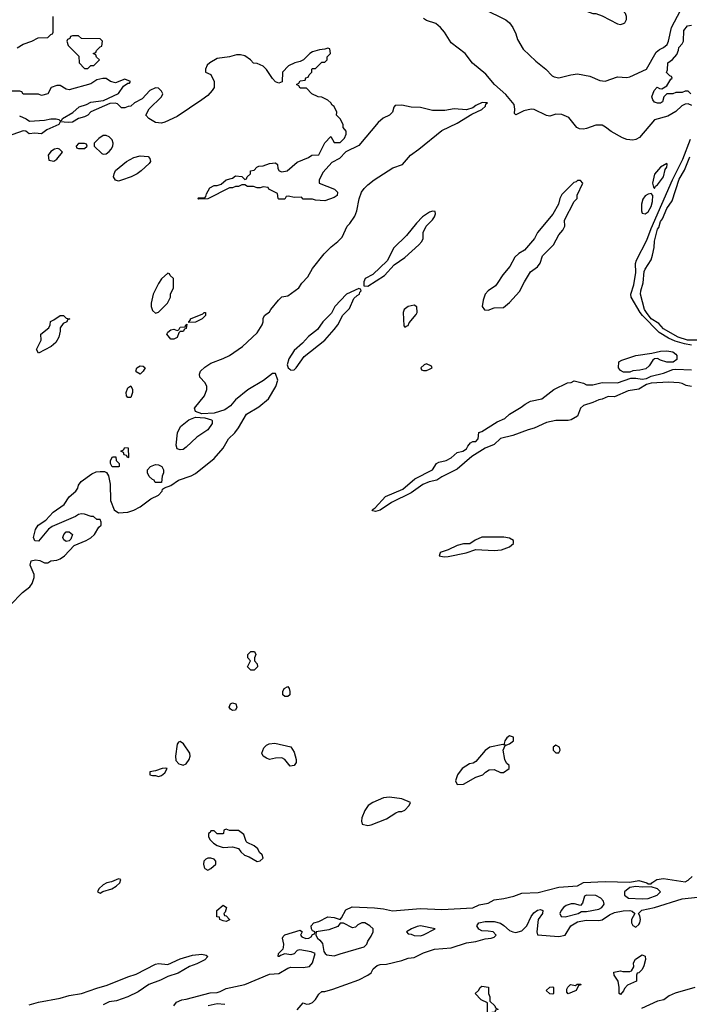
# Model space of a CAD drawing. Header units: inches. Extents: x 2348352 to 2479776, y 460422 to 613655.
# Tile 554 of 590: x 2463348 to 2467697, y 582421 to 588810. Entities that reach past the tile are written whole.
import ezdxf

# ---------------------------------------------------------------- set-up
doc = ezdxf.new("R2010")
doc.units = ezdxf.units.IN
doc.header["$MEASUREMENT"] = 0
doc.layers.add('C4568', color=7, linetype='Continuous')

msp = doc.modelspace()

# ---------------------------------------------------------------- linework, layer by layer
at = {"layer": 'C4568', "color": 4}
for points, elevation in [([(2467150, 588936), (2467110, 588936), (2467050, 588928.7), (2467012, 588910), (2466992, 588890), (2466994, 588870), (2467030, 588864.7), (2467071, 588851), (2467090, 588850.8), (2467130, 588834.8), (2467230, 588782.8), (2467250, 588778), (2467270, 588784.7), (2467278, 588790), (2467288.4, 588811.6), (2467288.7, 588830), (2467282, 588850), (2467248.7, 588890), (2467216, 588916), (2467190, 588929)], 24), ([(2463730, 588706), (2463690, 588706), (2463678, 588702), (2463672.7, 588687.3), (2463658, 588682), (2463654, 588670), (2463663.6, 588643.6), (2463732.7, 588572.7), (2463734, 588530), (2463770, 588494), (2463790, 588494), (2463810, 588514), (2463830, 588514), (2463866, 588550), (2463847.3, 588567.3), (2463842, 588582), (2463826, 588590), (2463842, 588598), (2463846, 588610), (2463870, 588634), (2463882, 588638), (2463886, 588670), (2463870, 588686), (2463750, 588688)], 24), ([(2463910, 588059.5), (2463890, 588058), (2463861.1, 588038.9), (2463832, 588010), (2463832, 587990), (2463881.6, 587941.6), (2463890, 587937.3), (2463910, 587939.1), (2463930, 587954), (2463942, 587970), (2463952.3, 587990), (2463956, 588010), (2463949.4, 588030), (2463930, 588049.4)], 28), ([(2463594, 587974), (2463574, 587970), (2463550, 587954), (2463532, 587930), (2463538, 587898), (2463570, 587892), (2463590, 587904.7), (2463626, 587950), (2463606, 587970)], 28), ([(2463770, 588006), (2463730, 588006), (2463714, 587990), (2463718, 587978), (2463730, 587974), (2463770, 587974), (2463786, 587990), (2463782, 588002)], 28), ([(2463990, 587762), (2463970, 587768), (2463958, 587790), (2463962, 587810), (2463969.5, 587830.5), (2464042, 587890), (2464090, 587916), (2464130, 587926), (2464182, 587922), (2464194, 587910), (2464198, 587890), (2464190, 587878), (2464138, 587830), (2464111.3, 587810), (2464072, 587790), (2464010, 587768.7)], 24), ([(2467550, 587878), (2467510, 587854), (2467470, 587808), (2467458, 587750), (2467463.6, 587723.6), (2467470, 587714), (2467478, 587730), (2467490, 587738), (2467529.2, 587790), (2467540.9, 587839.1), (2467550, 587854), (2467553.2, 587870)], 24), ([(2466990, 587766), (2466970, 587766), (2466962, 587758), (2466946.4, 587753.6), (2466870, 587675.3), (2466856, 587650), (2466846.4, 587613.6), (2466811.3, 587548.7), (2466711.3, 587430), (2466690.6, 587389.4), (2466625.8, 587314.2), (2466590, 587292.7), (2466564, 587270), (2466530.4, 587209.6), (2466486.2, 587153.8), (2466450, 587097.2), (2466437.6, 587082.4), (2466391.3, 587050), (2466371.3, 587030), (2466358, 586990), (2466352, 586950), (2466366.4, 586926.4), (2466390, 586926), (2466430, 586941), (2466490, 586942.8), (2466530, 586974), (2466593.9, 587046.1), (2466626, 587110), (2466666.3, 587173.7), (2466710, 587206), (2466729, 587230), (2466742.7, 587277.3), (2466815.3, 587350), (2466850, 587414), (2466876.4, 587443.6), (2466888, 587470), (2466886, 587510), (2466948, 587630), (2466968, 587650), (2466968.4, 587671.6), (2467006, 587750)], 24), ([(2467450, 587682), (2467430, 587679), (2467410, 587668), (2467395.3, 587644.7), (2467387.1, 587612.9), (2467386, 587570), (2467390, 587554), (2467410, 587551.3), (2467430, 587564), (2467450, 587598), (2467458.4, 587630), (2467459, 587670)], 24), ([(2466030, 587568), (2466010, 587562), (2465964.7, 587530), (2465924.7, 587490), (2465861, 587410), (2465778.8, 587330), (2465735.5, 587244.5), (2465642.5, 587157.5), (2465592, 587130), (2465582, 587110), (2465583.6, 587083.6), (2465610, 587081), (2465718, 587150), (2465781, 587219), (2465850, 587268), (2465941.2, 587350), (2465959, 587370), (2465968.7, 587390), (2465968, 587430), (2465988, 587470), (2466030, 587512), (2466042, 587530), (2466048, 587550), (2466046, 587566)], 24), ([(2464310, 587166), (2464270, 587128), (2464250, 587098), (2464216, 587030), (2464201, 586970), (2464201, 586950), (2464210, 586922), (2464230, 586906), (2464250, 586912), (2464308, 586970), (2464328, 587010), (2464328, 587030), (2464346, 587070), (2464346, 587130), (2464326, 587150), (2464322, 587162)], 28), ([(2465550, 587066), (2465470, 587028.7), (2465394.8, 586950), (2465373.4, 586906.6), (2465316, 586850), (2465281.1, 586798.9), (2465224.7, 586755.3), (2465184.7, 586710), (2465130, 586664), (2465096.3, 586610), (2465086, 586570), (2465090.8, 586550), (2465101.7, 586541.7), (2465110, 586536.3), (2465130, 586539.1), (2465142.7, 586550), (2465195.6, 586624.4), (2465329.2, 586730), (2465390, 586798.8), (2465414, 586830), (2465447, 586893), (2465490, 586936), (2465519, 587001), (2465539, 587021), (2465555.3, 587030), (2465558, 587042), (2465566, 587050), (2465562, 587062)], 24), ([(2465910, 586958), (2465870, 586948.7), (2465846, 586930), (2465838, 586910), (2465843.6, 586823.6), (2465850, 586814), (2465858, 586822), (2465870, 586824.7), (2465878, 586842), (2465923.1, 586896.9), (2465928.7, 586910), (2465927.3, 586947.3)], 24), ([(2463470, 586646), (2463458, 586670), (2463488, 586730), (2463486, 586770), (2463538, 586810), (2463546, 586830), (2463547.3, 586852.7), (2463570, 586862), (2463611.6, 586891.6), (2463631.6, 586891.6), (2463650, 586874), (2463674, 586870), (2463658, 586862), (2463654, 586850), (2463630, 586838), (2463611.3, 586810), (2463611.3, 586790), (2463602, 586750), (2463583.6, 586716.4), (2463551.6, 586688.4)], 24), ([(2464446, 586846), (2464446, 586850), (2464458, 586862), (2464458, 586870), (2464538, 586902), (2464546, 586910), (2464554, 586910), (2464554, 586890), (2464534, 586870), (2464490, 586848)], 24), ([(2464330, 586738), (2464304, 586770), (2464310, 586782), (2464330, 586798), (2464350, 586802), (2464370, 586794), (2464382, 586798), (2464390, 586814), (2464422, 586818), (2464426, 586830), (2464434, 586834), (2464430, 586806), (2464418, 586802), (2464410, 586786), (2464390, 586786), (2464382, 586778), (2464370, 586748), (2464350, 586738)], 24), ([(2467592.6, 586587.4), (2467550, 586588.5), (2467510, 586600.5), (2467490, 586612.3), (2467470.3, 586609.7), (2467459.3, 586600.7), (2467436.9, 586563.1), (2467415.3, 586544.7), (2467375.8, 586535.8), (2467330, 586532.3), (2467310, 586522.7), (2467270, 586522), (2467250, 586532.7), (2467237, 586550), (2467239, 586590), (2467258.9, 586601.1), (2467348.7, 586631.3), (2467454.2, 586645.8), (2467510, 586659.6), (2467550, 586661.5), (2467590, 586655.6), (2467610, 586640.4), (2467616.1, 586630), (2467615, 586605)], 16), ([(2464130, 586509.2), (2464104.7, 586524.7), (2464102, 586530), (2464109, 586550), (2464130, 586564.7), (2464150, 586562), (2464162, 586550), (2464150.6, 586529.4)], 24), ([(2465990, 586578), (2465974, 586570), (2465954, 586550), (2465958, 586538), (2465970, 586534), (2465990, 586534), (2466010, 586542), (2466026, 586550), (2466022, 586562)], 24), ([(2464050, 586359), (2464042.7, 586370), (2464039.3, 586390), (2464050, 586422), (2464070, 586434), (2464081, 586410), (2464080.7, 586390), (2464070, 586359)], 24), ([(2464390, 586018), (2464370, 586026), (2464364, 586050), (2464373.2, 586130), (2464393.2, 586170), (2464447.5, 586212.5), (2464490, 586231.3), (2464550, 586226.8), (2464594, 586214), (2464598, 586210), (2464598.8, 586190), (2464570, 586149.2), (2464498, 586102), (2464430, 586035.3), (2464410, 586022)], 24), ([(2464050, 585966), (2464042, 585982), (2464027.3, 585987.3), (2464022, 586002), (2464006, 586010), (2464022, 586018), (2464030, 586034), (2464051.6, 586031.6), (2464054, 585970)], 24), ([(2463990, 585908), (2463948.4, 585908.4), (2463938, 585930), (2463938, 585950), (2463950, 585974), (2463972.7, 585972.7), (2463974, 585950), (2463994, 585930), (2463994, 585910)], 24), ([(2464270, 585806), (2464227.3, 585807.3), (2464222, 585822), (2464210, 585826), (2464190, 585846), (2464178, 585870), (2464178, 585890), (2464198, 585910), (2464230, 585924.7), (2464250, 585922), (2464272, 585910), (2464282, 585890), (2464282, 585870), (2464272.7, 585847.3)], 24), ([(2463650, 585424), (2463634, 585434), (2463629, 585450), (2463634, 585470), (2463650, 585486), (2463670, 585486), (2463691, 585470), (2463681, 585439), (2463670, 585428.7)], 24), ([(2466350, 585453.2), (2466307.1, 585432.9), (2466271.1, 585408.9), (2466230, 585408.7), (2466190, 585399), (2466130.7, 585369.3), (2466084.9, 585355.1), (2466078, 585350), (2466072, 585330), (2466104.1, 585324.1), (2466130, 585326.4), (2466248, 585350), (2466310, 585371.3), (2466430, 585364.9), (2466478, 585370), (2466529, 585390), (2466554, 585410), (2466555.3, 585430), (2466530, 585445.2), (2466491.7, 585451.7)], 24), ([(2464848.4, 584588.4), (2464828, 584610), (2464846, 584650), (2464828.7, 584668.7), (2464828.9, 584691.1), (2464849.1, 584710.9), (2464872, 584710), (2464882, 584690), (2464872, 584670), (2464872, 584650), (2464891.3, 584630), (2464892, 584610), (2464870, 584588.7)], 16), ([(2465070, 584418), (2465058, 584430), (2465058, 584450), (2465066, 584470), (2465090, 584482), (2465098, 584470), (2465102, 584450), (2465102, 584430), (2465090, 584418)], 16), ([(2464730, 584328), (2464716.4, 584336.4), (2464708.4, 584348.4), (2464718, 584370), (2464730, 584378), (2464751, 584370), (2464758, 584350), (2464750, 584328.7)], 16), ([(2464390, 584126.6), (2464379.1, 584120.9), (2464370, 584108), (2464359.1, 584030), (2464362, 584002), (2464382, 583982), (2464396.3, 583976.3), (2464410, 583973.4), (2464430, 583980.7), (2464449.5, 584010), (2464454.5, 584030), (2464452.7, 584050), (2464411, 584111)], 24), ([(2466530, 584162), (2466512, 584150), (2466498, 584130), (2466494, 584114), (2466498, 584102), (2466486, 584106), (2466402, 584090), (2466370, 584068), (2466310, 583995.3), (2466293.7, 583986.3), (2466270, 583981.2), (2466221, 583950), (2466191, 583910), (2466178.8, 583870), (2466190, 583847.7), (2466230, 583848.4), (2466310, 583894), (2466355.3, 583910), (2466372.9, 583927.1), (2466398, 583942), (2466430, 583944.7), (2466470, 583926), (2466490, 583926), (2466526, 583950), (2466526, 583970), (2466510, 583986), (2466498, 584010), (2466488, 584070), (2466500.4, 584099.6), (2466530, 584111.3), (2466555.3, 584130), (2466554, 584154)], 24), ([(2465105.4, 583965.4), (2465070, 584009), (2465050, 584021.2), (2465010, 584019), (2464970.6, 584009.4), (2464950, 584017.2), (2464929.3, 584030), (2464921.2, 584050), (2464934.6, 584085.4), (2464950, 584102), (2464968.4, 584111.6), (2465004, 584116), (2465110, 584090.8), (2465130, 584056), (2465143, 584010), (2465143, 583990), (2465130, 583969.6)], 16), ([(2466830, 584102), (2466812, 584090), (2466812, 584070), (2466830, 584052), (2466850, 584052), (2466859, 584070), (2466854, 584090)], 24), ([(2464293.2, 583953.2), (2464274, 583950), (2464230, 583935.3), (2464194, 583930), (2464194, 583910), (2464210, 583904.7), (2464230, 583904.7), (2464250, 583898), (2464270, 583904.7), (2464290, 583922), (2464306, 583950)], 24), ([(2465750, 583766), (2465710, 583760.5), (2465641, 583730), (2465610.8, 583710), (2465590, 583679), (2465570.7, 583630), (2465567.3, 583610), (2465572, 583590), (2465610, 583580.5), (2465630, 583585.5), (2465730, 583624.9), (2465790, 583662.8), (2465810, 583671), (2465830, 583671.3), (2465850, 583681), (2465878, 583710), (2465886, 583730), (2465830, 583755.1)], 24), ([(2464690, 583558), (2464674, 583550), (2464672, 583530), (2464667.3, 583527.3), (2464630, 583526), (2464610, 583546), (2464590, 583546), (2464584.7, 583535.3), (2464574, 583530), (2464574, 583510), (2464582, 583490), (2464606.4, 583466.4), (2464630, 583452), (2464670, 583438), (2464730, 583442), (2464770, 583432), (2464784.7, 583410), (2464808.3, 583388.3), (2464837.5, 583377.5), (2464890, 583347.7), (2464910, 583351.3), (2464928.7, 583370), (2464922, 583390), (2464906, 583406), (2464894, 583430), (2464870, 583449.2), (2464826, 583470), (2464818, 583478), (2464803.1, 583523.1), (2464770, 583548), (2464710, 583548)], 24), ([(2464590, 583368.7), (2464570, 583368.7), (2464556.9, 583363.1), (2464544.7, 583350), (2464541, 583330), (2464546, 583310), (2464550, 583302), (2464570, 583291.3), (2464590, 583301), (2464622, 583330), (2464622, 583350), (2464610, 583362)], 24), ([(2463990, 583235.3), (2463944.7, 583215.3), (2463914, 583210), (2463890, 583195.3), (2463862, 583170), (2463854, 583150), (2463870, 583142), (2463888, 583152), (2463946, 583170), (2463973.6, 583186.4), (2463998, 583210), (2464006, 583230)], 24), ([(2467350, 583186), (2467310, 583179), (2467276, 583150), (2467276, 583130), (2467302, 583110), (2467390, 583104.4), (2467430, 583108.4), (2467488.7, 583130), (2467508.7, 583150), (2467489.3, 583169.3), (2467450, 583184), (2467390, 583180.9)], 16), ([(2467030, 583129), (2467016.9, 583123.1), (2467002.8, 583077.2), (2466990, 583062), (2466952, 583072), (2466930, 583071.8), (2466897.3, 583062.7), (2466879.1, 583050), (2466864, 583030), (2466856, 583010), (2466864.7, 582990), (2466890, 582987.7), (2466975.3, 583010), (2466997.2, 583022.8), (2467030, 583023.8), (2467110, 583039.1), (2467129, 583050), (2467144, 583070), (2467139, 583090), (2467122, 583110), (2467090, 583126)], 16), ([(2464690, 582958), (2464670, 582962), (2464648, 582970), (2464646, 582986), (2464629, 582989), (2464628, 583030), (2464670, 583064.7), (2464691, 583050), (2464682, 583018), (2464674, 583010), (2464678, 582998), (2464690, 582994), (2464710.9, 582970.9), (2464710, 582968)], 16), ([(2465590, 582949.2), (2465570, 582949.2), (2465544.5, 582935.5), (2465530, 582922), (2465510, 582918), (2465450, 582948), (2465430, 582948), (2465414.4, 582925.6), (2465356.8, 582903.2), (2465274, 582890), (2465272, 582870), (2465282, 582850), (2465298, 582838), (2465314.8, 582814.8), (2465323.6, 582763.6), (2465332, 582750), (2465342.8, 582742.8), (2465390, 582734.8), (2465430, 582747.3), (2465585.6, 582794.4), (2465602, 582810), (2465608.7, 582830), (2465630, 582862), (2465644, 582890), (2465644, 582910), (2465622, 582930)], 16), ([(2465950, 582929.3), (2465930, 582926), (2465892, 582910), (2465861, 582890), (2465870, 582878), (2465890, 582876), (2465910, 582867.7), (2465950, 582865.5), (2465970, 582870.8), (2466046, 582910)], 16), ([(2467250, 582484), (2467242, 582490), (2467242, 582530), (2467235.3, 582570), (2467208, 582610), (2467206, 582630), (2467250, 582638), (2467266, 582634), (2467310, 582634), (2467322, 582638), (2467336.4, 582663.6), (2467335.3, 582690), (2467346.8, 582713.2), (2467390, 582742), (2467410, 582734), (2467411.6, 582711.6), (2467402, 582670), (2467390, 582646), (2467370, 582626), (2467358, 582622), (2467354, 582610), (2467354, 582570), (2467296, 582544), (2467276, 582524), (2467270, 582508)], 8), ([(2466390, 582349.2), (2466368, 582350), (2466382, 582358), (2466386, 582370), (2466386, 582430), (2466346, 582450), (2466306, 582490), (2466328.7, 582511.3), (2466338, 582530), (2466350, 582538), (2466392.7, 582532.7), (2466392, 582490), (2466402, 582470), (2466402, 582442), (2466434, 582410), (2466438, 582398), (2466454, 582390), (2466454, 582386), (2466438, 582382), (2466434, 582370), (2466394, 582366)], 8), ([(2466810, 582486), (2466790, 582488), (2466768, 582510), (2466790, 582532), (2466810, 582534), (2466814, 582530), (2466814, 582490)], 8), ([(2466910, 582488), (2466900.4, 582500.4), (2466900.4, 582519.6), (2466907.3, 582532.7), (2466926, 582550), (2466958, 582542), (2466968.9, 582551.1), (2466991.6, 582551.6), (2466990, 582546), (2466978, 582542), (2466962, 582510)], 8)]:
    msp.add_lwpolyline(points, close=True, dxfattribs=dict(at, elevation=elevation))
for points, elevation in [([(2466360, 588880), (2466504.4, 588810), (2466528.8, 588790), (2466550, 588759.5), (2466570, 588718), (2466581.2, 588681.2), (2466618.8, 588618.8), (2466700.2, 588540.2), (2466766, 588490), (2466806.5, 588446.5), (2466819, 588439), (2466850, 588432.4), (2466927.7, 588452.3), (2466970, 588458.2), (2467050, 588443.2), (2467114.7, 588414.7), (2467150, 588412.3), (2467230, 588440.2), (2467290, 588434.2), (2467310, 588438.5), (2467418.9, 588490), (2467480.7, 588599.3), (2467502.4, 588617.6), (2467530, 588630.3), (2467552.2, 588650), (2467561.5, 588670), (2467580.3, 588759.7), (2467639.7, 588870)], 16), ([(2463332.5, 588627.5), (2463370, 588651.3), (2463426, 588670), (2463468.4, 588691.6), (2463530, 588694), (2463550, 588714), (2463562, 588718), (2463566, 588730), (2463566, 588830)], 24), ([(2467712.3, 588252.3), (2467690, 588263.1), (2467670, 588261.5), (2467648, 588252), (2467610, 588214), (2467556.3, 588183.7), (2467470, 588159.8), (2467373.4, 588046.6), (2467350, 588032.3), (2467330, 588027.6), (2467290, 588033.3), (2467263.6, 588043.6), (2467190, 588084.4), (2467153.4, 588113.4), (2467130, 588124.8), (2467090, 588126), (2467030, 588103.2), (2467010, 588099.8), (2466982.6, 588102.6), (2466966.9, 588110), (2466915.1, 588175.1), (2466870, 588194.8), (2466830, 588196.4), (2466790, 588184.8), (2466770, 588187.4), (2466690, 588227.9), (2466670, 588229.8), (2466621.8, 588218.2), (2466570, 588192.7), (2466561.7, 588201.7), (2466564.2, 588230), (2466559, 588259), (2466504.5, 588324.5), (2466431.1, 588390), (2466376.2, 588456.2), (2466288.3, 588528.3), (2466240.9, 588590), (2466150, 588660.9), (2466107.6, 588730), (2466080.6, 588760.6), (2466050, 588784.7), (2465990, 588805.4), (2465970, 588818.4)], 16), ([(2467706, 588330), (2467690, 588346), (2467670, 588346), (2467650, 588338), (2467610, 588338), (2467590, 588328), (2467550, 588328), (2467532, 588310), (2467522, 588278), (2467510, 588268), (2467490, 588268), (2467470, 588275.3), (2467459, 588290), (2467454, 588310), (2467468.4, 588351.6), (2467487.3, 588372.7), (2467503.6, 588363.6), (2467518, 588362), (2467550, 588382), (2467576.4, 588423.6), (2467586, 588430), (2467582, 588442), (2467570, 588446), (2467548.4, 588468.4), (2467555.3, 588484.7), (2467558, 588530), (2467588.4, 588551.6), (2467616.4, 588583.6), (2467627.3, 588612.7), (2467628, 588630), (2467650, 588654), (2467658, 588670), (2467660.4, 588739.6), (2467686, 588770), (2467710, 588774)], 12), ([(2463286, 585010), (2463366.2, 585093.8), (2463414, 585130), (2463429.4, 585150.6), (2463441.2, 585190), (2463441.2, 585210), (2463415.3, 585270), (2463422, 585298), (2463450, 585306), (2463479.8, 585299.8), (2463510, 585286), (2463530, 585286), (2463550, 585298), (2463590, 585302.8), (2463610, 585310.8), (2463639, 585330), (2463701.5, 585398.5), (2463779, 585430), (2463810, 585448), (2463833.2, 585470), (2463862, 585518), (2463878, 585530), (2463878, 585550), (2463870, 585566), (2463850, 585566), (2463827.3, 585587.3), (2463812.7, 585587.3), (2463770, 585602), (2463750, 585604), (2463730, 585599), (2463710, 585585.2), (2463558, 585522), (2463535.3, 585504.7), (2463470, 585426), (2463447.3, 585427.3), (2463438, 585450), (2463450, 585502), (2463469, 585530), (2463518.6, 585561.4), (2463565.8, 585614.2), (2463635.9, 585664.1), (2463670, 585714.8), (2463713.2, 585750), (2463725.2, 585770), (2463729.5, 585790.5), (2463746.8, 585813.2), (2463816.2, 585863.8), (2463844.8, 585875.2), (2463870, 585879.1), (2463898, 585878), (2463911.3, 585871.3), (2463924.7, 585850), (2463935.3, 585795.3), (2463938, 585690), (2463961, 585630), (2463990, 585610.7), (2464050, 585613.4), (2464090, 585626.7), (2464130, 585648.7), (2464198.9, 585701.1), (2464250, 585724), (2464274, 585750), (2464276.4, 585763.6), (2464288, 585772), (2464330, 585787.3), (2464378.6, 585821.4), (2464462, 585850), (2464490, 585864.9), (2464610, 585963), (2464669.7, 586030.3), (2464703.7, 586090), (2464745.2, 586130), (2464770, 586161), (2464822, 586250), (2464902, 586298), (2464964, 586350), (2465012.3, 586430), (2465023.7, 586470), (2465010, 586514), (2464990, 586513.2), (2464930.6, 586469.4), (2464830, 586409.2), (2464750, 586344), (2464716.3, 586303.7), (2464681.4, 586278.6), (2464610, 586257.2), (2464530, 586253.2), (2464490, 586268.7), (2464484, 586290), (2464549.2, 586370), (2464564, 586410), (2464564, 586430), (2464553.6, 586453.6), (2464518, 586490), (2464515.3, 586510), (2464522, 586530), (2464550, 586556), (2464590, 586581), (2464669.1, 586610.9), (2464710, 586631.3), (2464795.3, 586690), (2464890, 586778), (2464922, 586830), (2464928.7, 586850), (2464928.9, 586871.1), (2464938, 586890), (2464970, 586914), (2464978, 586930), (2465029, 586990), (2465050, 587011.3), (2465090, 587019.1), (2465162, 587070), (2465180.2, 587099.8), (2465218.4, 587141.6), (2465250, 587196), (2465326, 587290), (2465370, 587336.3), (2465414, 587370), (2465442, 587398), (2465475.3, 587470), (2465492.5, 587487.5), (2465524.1, 587535.9), (2465538, 587570), (2465552.9, 587647.1), (2465568.7, 587690), (2465585.6, 587714.4), (2465610, 587738), (2465650, 587770.8), (2465771.9, 587848.1), (2465834, 587870), (2465885.2, 587930), (2465941.2, 587970), (2466089.7, 588090.3), (2466190, 588139.3), (2466283.7, 588196.3), (2466350, 588227.7), (2466374, 588250), (2466376.4, 588263.6), (2466386, 588270), (2466352, 588272), (2466310, 588252.3), (2466290, 588237.2), (2466250, 588225.2), (2466170, 588232), (2466110, 588220.7), (2466070, 588220.7), (2466030, 588222), (2465950, 588240.7), (2465890, 588242.7), (2465830, 588254.5), (2465786, 588254), (2465777.3, 588242.7), (2465770, 588209.2), (2465750.8, 588190), (2465708.5, 588171.5), (2465677.1, 588142.9), (2465550, 587994), (2465466.4, 587953.6), (2465426, 587910), (2465376.3, 587883.7), (2465318.8, 587821.2), (2465292, 587770), (2465294, 587750), (2465392, 587710), (2465412, 587690), (2465410.8, 587669.2), (2465390, 587655.3), (2465330, 587635.3), (2465270, 587638), (2465250, 587646), (2465190, 587646), (2465178, 587658), (2465130, 587655.3), (2465094, 587666), (2465078, 587662), (2465070, 587646), (2465030, 587646), (2465026, 587650), (2465022, 587682), (2464966, 587710), (2464962, 587722), (2464930, 587726), (2464910, 587718), (2464890, 587718), (2464867.3, 587727.3), (2464828.4, 587728.4), (2464810, 587738), (2464790, 587738), (2464770, 587728), (2464750, 587728), (2464730, 587718), (2464710, 587718), (2464570, 587648), (2464510, 587646), (2464506, 587650), (2464510, 587654), (2464550, 587654), (2464558, 587662), (2464560.4, 587679.6), (2464582, 587718), (2464610, 587734), (2464630, 587734), (2464656.4, 587743.6), (2464688.4, 587771.6), (2464730, 587782), (2464750, 587798), (2464791.6, 587791.6), (2464810, 587774), (2464822, 587778), (2464826, 587790), (2464846, 587810), (2464846, 587830), (2464870, 587834), (2464887.3, 587852.7), (2464900.4, 587859.6), (2464930, 587862), (2464970, 587878), (2465010, 587882), (2465022, 587870), (2465023.6, 587843.6), (2465034, 587830), (2465050, 587822), (2465086, 587830), (2465150, 587886), (2465224, 587916), (2465246, 587930), (2465290, 587934), (2465330, 588012), (2465368.4, 588051.6), (2465390, 588014), (2465430, 588014), (2465458, 588042), (2465467.3, 588067.3), (2465467.3, 588087.3), (2465448, 588110), (2465448, 588130), (2465430, 588166), (2465406, 588190), (2465408, 588210), (2465390, 588246), (2465376.4, 588256.4), (2465368, 588270), (2465350, 588288), (2465310, 588308), (2465286, 588310), (2465246, 588330), (2465210, 588366), (2465170, 588366), (2465162, 588382), (2465146, 588390), (2465162, 588398), (2465170, 588414), (2465202, 588418), (2465207.3, 588432.7), (2465222, 588438), (2465227.3, 588452.7), (2465246, 588470), (2465246, 588490), (2465250, 588494), (2465270, 588494), (2465310, 588534), (2465330, 588534), (2465346, 588550), (2465346, 588570), (2465366, 588590), (2465362, 588622), (2465350, 588626), (2465330, 588618), (2465295.3, 588615.3), (2465250, 588602), (2465232, 588590), (2465191.3, 588548.7), (2465170, 588538), (2465134, 588530), (2465094, 588510), (2465054, 588470), (2465052.7, 588407.3), (2465030, 588398), (2465010, 588406), (2464990, 588428), (2464950, 588488), (2464930, 588508), (2464890, 588526), (2464867.3, 588527.3), (2464846, 588550), (2464810, 588575.3), (2464783.1, 588583.1), (2464756.9, 588583.1), (2464710.9, 588569.1), (2464630, 588559), (2464582, 588530), (2464565.4, 588514.6), (2464554, 588490), (2464554, 588470), (2464590, 588454), (2464612, 588410), (2464611, 588370), (2464598, 588350), (2464570, 588319), (2464531, 588290), (2464370, 588182.7), (2464290, 588145.2), (2464270, 588139), (2464230, 588144), (2464186, 588170), (2464168, 588190), (2464188.9, 588231.1), (2464268, 588310), (2464278, 588330), (2464270, 588346), (2464250, 588366), (2464230, 588368), (2464194, 588350), (2464143.6, 588296.4), (2464094, 588270), (2464070, 588248), (2464052.7, 588247.3), (2464030, 588238), (2464010, 588238), (2463984, 588264), (2463969.2, 588269.2), (2463933.7, 588266.3), (2463810, 588213.2), (2463790.4, 588189.6), (2463770, 588179.3), (2463730, 588169.2), (2463690, 588146), (2463662.7, 588142.7), (2463612, 588148), (2463602, 588130), (2463524.9, 588095.1), (2463490.5, 588069.5), (2463446, 588074), (2463410, 588068.7), (2463387.3, 588087.3), (2463370, 588088), (2463230, 588039)], 24), ([(2463346.4, 588186.4), (2463390, 588166), (2463411, 588151), (2463510, 588157.3), (2463550, 588167.3), (2463586, 588166), (2463602, 588162), (2463610, 588154), (2463622, 588158), (2463626, 588170), (2463692.5, 588207.5), (2463734.5, 588245.5), (2463780.9, 588259.1), (2463810, 588274.8), (2463893.2, 588286.8), (2463988.9, 588331.1), (2464021.2, 588378.8), (2464050, 588398), (2464062, 588398), (2464068, 588410), (2464030, 588424), (2463970, 588401.2), (2463938, 588410), (2463910, 588429), (2463888.9, 588428.9), (2463850, 588419), (2463810, 588394), (2463670, 588356), (2463650, 588359.3), (2463610, 588382.7), (2463590, 588382.7), (2463552, 588370), (2463530, 588328), (2463490, 588318), (2463470, 588326), (2463370, 588326), (2463362, 588342), (2463350, 588346), (2463290, 588346)], 24), ([(2467710, 586697.3), (2467666.2, 586706.2), (2467604, 586724), (2467562.5, 586742.5), (2467500.9, 586780.9), (2467393.3, 586890), (2467376.8, 586910), (2467319.1, 587010), (2467316, 587030), (2467336.2, 587090), (2467348.9, 587170), (2467347.5, 587227.5), (2467354, 587250), (2467421.4, 587378.6), (2467450, 587455.8), (2467586.6, 587770), (2467655.6, 587904.4), (2467705.2, 588034.8)], 16), ([(2467771, 586730), (2467686, 586730), (2467624.5, 586750), (2467530, 586803.5), (2467499.1, 586839.1), (2467450, 586869.8), (2467418, 586910), (2467406, 586930), (2467379.3, 587030), (2467380.9, 587050), (2467398, 587102), (2467404.5, 587175.5), (2467410, 587192), (2467448.9, 587251.1), (2467458.6, 587281.4), (2467468.9, 587331.1), (2467470, 587374), (2467490, 587450.8), (2467498.7, 587461.3), (2467510, 587501), (2467522.9, 587517.1), (2467550, 587584.7), (2467584.7, 587635.3), (2467630, 587774.8), (2467666.3, 587833.7), (2467700.5, 587919.5)], 12), ([(2467710, 586429.3), (2467675.6, 586435.6), (2467649.5, 586449.5), (2467630, 586453.3), (2467562, 586458), (2467448.2, 586451.8), (2467418, 586442), (2467370, 586411.8), (2467298.8, 586401.2), (2467210, 586363.7), (2467170, 586366), (2467130, 586347), (2467110, 586343.7), (2467070, 586325.2), (2467010, 586306), (2466990.8, 586290), (2466970, 586238), (2466930, 586214), (2466910, 586209.3), (2466830, 586209.2), (2466770, 586196), (2466690, 586159.3), (2466650, 586149.2), (2466550, 586112.7), (2466470, 586092.3), (2466430, 586053.2), (2466370, 586029), (2466285.2, 585974.8), (2466190, 585894), (2466090, 585844), (2466057.1, 585822.9), (2466008.4, 585811.6), (2465966.9, 585793.1), (2465890, 585739.3), (2465762.6, 585677.4), (2465690, 585627), (2465658, 585618), (2465642, 585622), (2465638, 585630), (2465657.5, 585642.5), (2465723.5, 585716.5), (2465836.2, 585763.8), (2465914, 585830), (2466028.7, 585890), (2466055.3, 585930), (2466070, 585938.8), (2466118, 585950), (2466150, 585966), (2466190, 586002), (2466226, 586010), (2466250, 586024.7), (2466258, 586042), (2466276.4, 586063.6), (2466290, 586074), (2466310, 586074), (2466326, 586090), (2466330, 586132), (2466350, 586138), (2466450, 586201), (2466498.6, 586221.4), (2466528.7, 586250), (2466604.8, 586295.2), (2466630, 586316), (2466666.3, 586333.7), (2466738, 586350), (2466818, 586410), (2466905.6, 586454.4), (2466930, 586456), (2466950, 586466), (2467009.3, 586450.7), (2467030, 586440.7), (2467070, 586440.7), (2467130, 586456.3), (2467230, 586453.1), (2467316.6, 586483.4), (2467350, 586484.2), (2467390, 586478.3), (2467418.8, 586481.2), (2467450, 586496.5), (2467530, 586516.5), (2467590, 586539.6), (2467610, 586541.3), (2467710, 586537.2)], 16), ([(2464348.7, 582410), (2464366.2, 582433.8), (2464402, 582450), (2464430, 582453), (2464585.8, 582494.2), (2464630, 582498), (2464650, 582503), (2464690, 582523.8), (2464810, 582550.3), (2464970, 582615.5), (2465030, 582620.5), (2465090, 582656), (2465110, 582662.8), (2465190, 582659.3), (2465230, 582666.8), (2465249, 582690), (2465266, 582750), (2465242, 582762), (2465166.8, 582773.2), (2465150, 582769), (2465130, 582749), (2465110, 582742), (2465070, 582748), (2465042, 582738), (2465034, 582730), (2465026, 582730), (2465028, 582750), (2465059, 582781), (2465062, 582790), (2465064, 582810), (2465055.3, 582850), (2465060.2, 582859.8), (2465069.3, 582870.7), (2465170, 582902), (2465182, 582890), (2465172, 582870), (2465179.6, 582859.6), (2465207.1, 582847.1), (2465226, 582850), (2465240.4, 582859.6), (2465250, 582874), (2465262, 582878), (2465266, 582890), (2465250, 582898), (2465244, 582910), (2465242, 582930), (2465258, 582950), (2465290, 582957.3), (2465350, 582987.3), (2465390, 582984), (2465430, 582972), (2465439, 582981), (2465466.8, 583033.2), (2465507.2, 583052.8), (2465652.9, 583047.1), (2465710, 583040.5), (2465770, 583027.3), (2465950, 583041.7), (2466090, 583036), (2466290, 583047.7), (2466332.9, 583067.1), (2466390, 583077.3), (2466430, 583099.3), (2466492.7, 583107.3), (2466556.9, 583123.1), (2466610, 583142.4), (2466714.5, 583145.5), (2466850, 583181.3), (2466970, 583190.4), (2467010, 583210.3), (2467150, 583218), (2467310, 583213.4), (2467370, 583224.9), (2467422, 583210), (2467430, 583202), (2467450, 583202), (2467454, 583210), (2467485.2, 583230), (2467530, 583237.6), (2467670, 583215.5), (2467690, 583225.5), (2467715.1, 583250)], 16), ([(2465150, 582384.7), (2465190, 582431), (2465210, 582421), (2465230, 582424), (2465250, 582433.4), (2465268.1, 582451.9), (2465290, 582486), (2465310, 582502.8), (2465330, 582504), (2465381.2, 582518.8), (2465550, 582579.1), (2465608.7, 582610), (2465630, 582626), (2465644, 582650), (2465670, 582673.4), (2465690, 582679.3), (2465730, 582681.6), (2465830, 582704.9), (2465870, 582720.7), (2465910, 582724.9), (2465970, 582754), (2466041.3, 582778.7), (2466150, 582787.7), (2466250, 582818.7), (2466310, 582828.7), (2466370, 582846.4), (2466410, 582850.8), (2466430, 582857.3), (2466442.7, 582870), (2466422, 582890), (2466390, 582896.2), (2466350, 582897), (2466330, 582909.3), (2466316, 582930), (2466329.6, 582950.4), (2466370, 582958), (2466430, 582957.7), (2466470, 582946.5), (2466493.2, 582933.2), (2466530, 582899.6), (2466550, 582890.3), (2466570, 582886.3), (2466610, 582898.3), (2466642, 582930), (2466670, 582990.8), (2466686.2, 583013.8), (2466710, 583032.4), (2466730, 583034.9), (2466744.7, 583030), (2466742.8, 583010), (2466715.5, 582970), (2466705.5, 582890), (2466710.8, 582870.8), (2466850, 582860.3), (2466891.3, 582868.7), (2466927.6, 582930), (2466970, 582956.5), (2467026.5, 582966.5), (2467110, 582964.9), (2467130, 582968.5), (2467178, 583002), (2467210, 583016.5), (2467267.9, 583027.9), (2467310.4, 583030.4), (2467326, 583026), (2467342, 583010), (2467320.7, 582970), (2467320.7, 582950), (2467330, 582931.3), (2467350, 582921), (2467370, 582938), (2467375.1, 582950), (2467379.3, 582970), (2467375.1, 582995.1), (2467366, 583010), (2467387.7, 583032.3), (2467470, 583048.9), (2467650, 583105.7), (2467750, 583116.9)], 12), ([(2463410, 582416.5), (2463470, 582433.6), (2463610, 582461.3), (2463670, 582478), (2463749.8, 582490.2), (2463850, 582526.5), (2463915.8, 582544.2), (2464050, 582599.5), (2464103.9, 582616.1), (2464230, 582681.6), (2464250, 582685.5), (2464310, 582679.3), (2464390, 582716.5), (2464470, 582739.5), (2464530, 582746.8), (2464558.8, 582738.8), (2464571, 582730), (2464550, 582709.2), (2464497.5, 582682.5), (2464450, 582665.2), (2464377.1, 582622.9), (2464310, 582602), (2464262.4, 582577.6), (2464186, 582550), (2464117.4, 582502.6), (2464050, 582469.6), (2463976.2, 582443.8), (2463930, 582436.9), (2463890, 582418)], 16), ([(2467732, 582530), (2467606, 582494), (2467564.9, 582475.1), (2467532, 582450), (2467490, 582441.2), (2467386.8, 582393.2)], 12), ([(2464679.3, 582419.3), (2464630, 582423.7), (2464572, 582410)], 16)]:
    msp.add_lwpolyline(points, dxfattribs=dict(at, elevation=elevation))

doc.saveas('drawing.dxf')
